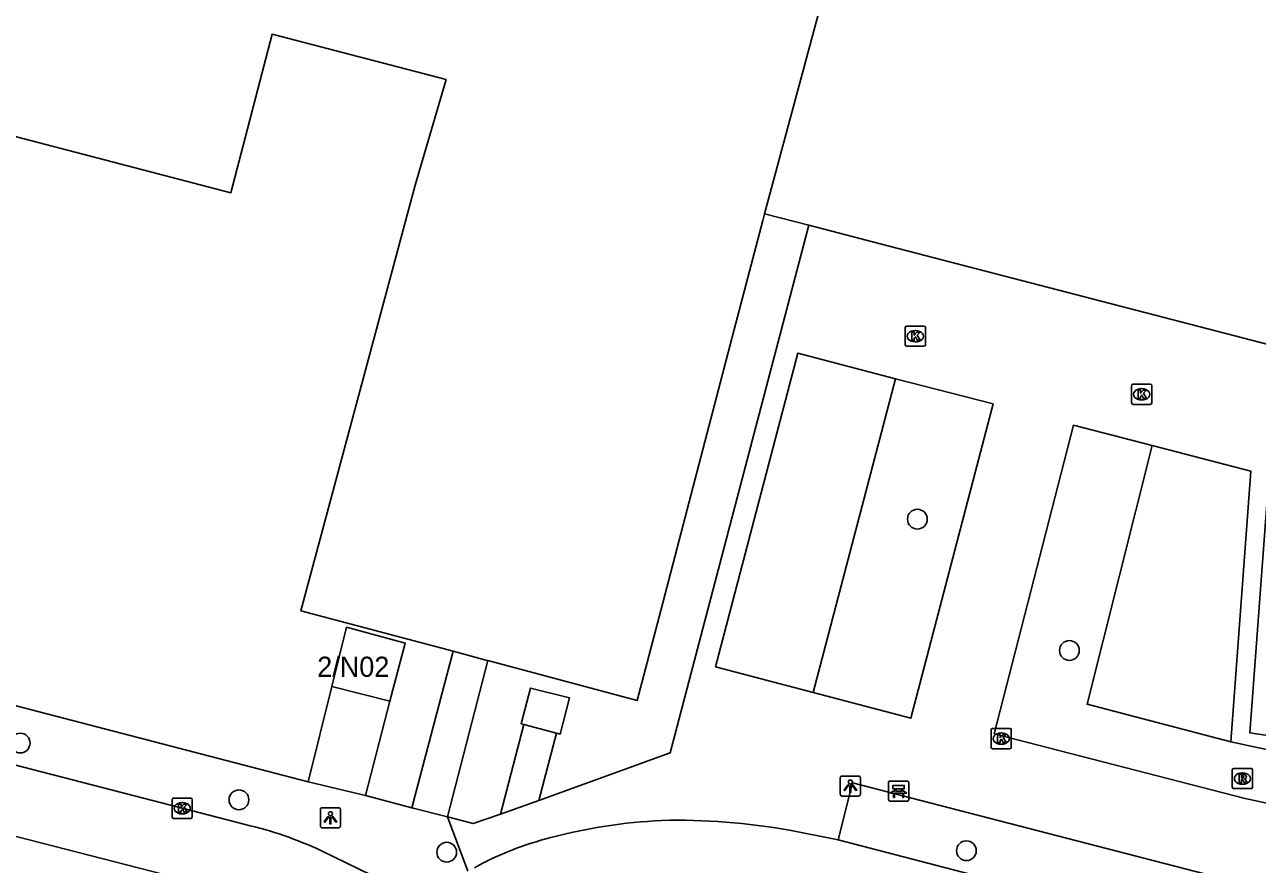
# Model space of a CAD drawing. Extents: x 163686 to 164493, y 382719 to 383870.
# Drawn here: x 164044.5 to 164105.5, y 383270.2 to 383311.7 of the extents above; entities that cross this region are included whole.
import ezdxf

# ---------------------------------------------------------------- set-up
doc = ezdxf.new("R2010")
doc.units = 0
for name, color, linetype in [('IMGEO_Bank', 7, 'Continuous'), ('IMGEO_Boom', 7, 'Continuous'), ('IMGEO_Groenvoorziening', 7, 'Continuous'), ('IMGEO_Kolk', 7, 'Continuous'), ('IMGEO_Lage_trafo', 7, 'Continuous'), ('IMGEO_Lichtpunt', 7, 'Continuous'), ('IMGEO_Pand', 7, 'Continuous'), ('IMGEO_Pand_nummerreeks', 7, 'Continuous'), ('IMGEO_Rijbaan_lokaal_open', 7, 'Continuous'), ('IMGEO_Rioolput', 7, 'Continuous'), ('IMGEO_Voetpad_open', 7, 'Continuous')]:
    doc.layers.add(name, color=color, linetype=linetype)

msp = doc.modelspace()

# ---------------------------------------------------------------- linework, layer by layer
at = {"layer": 'IMGEO_Bank'}
for p, q in [((164087.22, 383273.362), (164087.22, 383274.203)), ((164087.22, 383274.203), (164087.22, 383273.362)), ((164087.295, 383274.287), (164088.136, 383274.287)), ((164088.136, 383274.287), (164087.295, 383274.287)), ((164088.22, 383274.212), (164088.22, 383273.371)), ((164088.22, 383273.371), (164088.22, 383274.212)), ((164087.917, 383273.685), (164087.524, 383273.685)), ((164087.529, 383273.793), (164087.529, 383273.899)), ((164087.573, 383273.899), (164087.573, 383273.793)), ((164087.861, 383273.905), (164087.579, 383273.905)), ((164087.579, 383273.787), (164087.861, 383273.787)), ((164087.867, 383273.793), (164087.867, 383273.899)), ((164087.911, 383273.899), (164087.911, 383273.793)), ((164088.145, 383273.287), (164087.304, 383273.287)), ((164087.304, 383273.287), (164088.145, 383273.287))]:
    msp.add_line(p, q, dxfattribs=at)
for points in [[(164087.467, 383273.685), (164087.325, 383273.685), (164087.437, 383273.787), (164087.523, 383273.787)], [(164087.523, 383273.905), (164087.437, 383273.905), (164087.437, 383274.066), (164088, 383274.066), (164088, 383273.905), (164087.917, 383273.905)], [(164087.517, 383273.678), (164087.517, 383273.471), (164087.474, 383273.471), (164087.474, 383273.678)], [(164087.917, 383273.787), (164088, 383273.787), (164088.112, 383273.685), (164087.973, 383273.685)], [(164087.967, 383273.678), (164087.967, 383273.471), (164087.923, 383273.471), (164087.923, 383273.678)]]:
    msp.add_lwpolyline(points, dxfattribs=at)
for centre, radius, start, end in [((164087.298, 383274.209), 0.0779, 92.4484, 184.28452), ((164087.298, 383274.209), 0.0779, 92.4484, 184.28452), ((164088.142, 383274.209), 0.0779, 2.4484, 94.28452), ((164088.142, 383274.209), 0.0779, 2.4484, 94.28452), ((164087.467, 383273.678), 0.00671, 2.89567, 87.10433), ((164087.524, 383273.678), 0.00671, 92.89567, 177.10433), ((164087.522, 383273.898), 0.00671, 2.89567, 87.10433), ((164087.522, 383273.794), 0.00671, 272.89567, 357.10433), ((164087.579, 383273.898), 0.00671, 92.89567, 177.10433), ((164087.579, 383273.794), 0.00671, 182.89567, 267.10433), ((164087.861, 383273.898), 0.00671, 2.89567, 87.10433), ((164087.861, 383273.794), 0.00671, 272.89567, 357.10433), ((164087.918, 383273.898), 0.00671, 92.89567, 177.10433), ((164087.918, 383273.794), 0.00671, 182.89567, 267.10433), ((164087.916, 383273.678), 0.00671, 2.89567, 87.10433), ((164087.973, 383273.678), 0.00671, 92.89567, 177.10433), ((164087.298, 383273.365), 0.0779, 182.4484, 274.28452), ((164087.298, 383273.365), 0.0779, 182.4484, 274.28452), ((164088.142, 383273.365), 0.0779, 272.4484, 4.28452), ((164088.142, 383273.365), 0.0779, 272.4484, 4.28452)]:
    msp.add_arc(centre, radius, start, end, dxfattribs=at)
at = {"layer": 'IMGEO_Boom'}
for centre in [(164088.648, 383287.248), (164096.172, 383280.748), (164044.246, 383276.164), (164055.071, 383273.356), (164065.355, 383270.763), (164091.074, 383270.838)]:
    msp.add_circle(centre, 0.489, dxfattribs=at)
at = {"layer": 'IMGEO_Groenvoorziening'}
for points in [[(164087.565, 383294.203), (164083.497, 383278.668)], [(164100.264, 383290.889), (164097.05, 383278.083), (164104.165, 383276.221)]]:
    msp.add_lwpolyline(points, dxfattribs=at)
at = {"layer": 'IMGEO_Kolk'}
for p, q in [((164088.122, 383296.805), (164088.974, 383296.805)), ((164088.047, 383295.879), (164088.047, 383296.731)), ((164088.535, 383296.585), (164088.56, 383296.585)), ((164089.048, 383296.731), (164089.048, 383295.879)), ((164088.974, 383295.805), (164088.122, 383295.805)), ((164088.558, 383296.025), (164088.533, 383296.025)), ((164099.249, 383293.003), (164099.249, 383293.855)), ((164099.324, 383293.929), (164100.176, 383293.929)), ((164100.25, 383293.855), (164100.25, 383293.003)), ((164099.76, 383293.149), (164099.735, 383293.149)), ((164099.737, 383293.709), (164099.762, 383293.709)), ((164100.176, 383292.929), (164099.324, 383292.929)), ((164092.296, 383275.96), (164092.296, 383276.812)), ((164092.371, 383276.886), (164093.223, 383276.886)), ((164092.784, 383276.666), (164092.809, 383276.666)), ((164093.297, 383276.812), (164093.297, 383275.96)), ((164092.807, 383276.106), (164092.782, 383276.106)), ((164093.223, 383275.886), (164092.371, 383275.886)), ((164051.763, 383272.511), (164051.763, 383273.363)), ((164051.838, 383273.437), (164052.69, 383273.437)), ((164052.251, 383273.217), (164052.276, 383273.217)), ((164052.764, 383273.363), (164052.764, 383272.511)), ((164052.69, 383272.437), (164051.838, 383272.437)), ((164052.274, 383272.657), (164052.249, 383272.657))]:
    msp.add_line(p, q, dxfattribs=at)
for points in [[(164088.122, 383296.805), (164088.974, 383296.805)], [(164088.047, 383295.879), (164088.047, 383296.731)], [(164088.368, 383296.505), (164088.491, 383296.505), (164088.491, 383296.354), (164088.621, 383296.505), (164088.785, 383296.505), (164088.639, 383296.354), (164088.792, 383296.105), (164088.64, 383296.105), (164088.555, 383296.269), (164088.491, 383296.202), (164088.491, 383296.105), (164088.368, 383296.105), (164088.368, 383296.505)], [(164089.048, 383296.731), (164089.048, 383295.879)], [(164088.974, 383295.805), (164088.122, 383295.805)], [(164099.249, 383293.003), (164099.249, 383293.855)], [(164099.324, 383293.929), (164100.176, 383293.929)], [(164100.25, 383293.855), (164100.25, 383293.003)], [(164099.57, 383293.629), (164099.693, 383293.629), (164099.693, 383293.478), (164099.823, 383293.629), (164099.987, 383293.629), (164099.841, 383293.478), (164099.994, 383293.229), (164099.842, 383293.229), (164099.757, 383293.393), (164099.693, 383293.326), (164099.693, 383293.229), (164099.57, 383293.229), (164099.57, 383293.629)], [(164100.176, 383292.929), (164099.324, 383292.929)], [(164092.296, 383275.96), (164092.296, 383276.812)], [(164092.371, 383276.886), (164093.223, 383276.886)], [(164093.297, 383276.812), (164093.297, 383275.96)], [(164092.617, 383276.586), (164092.74, 383276.586), (164092.74, 383276.435), (164092.87, 383276.586), (164093.034, 383276.586), (164092.888, 383276.435), (164093.041, 383276.186), (164092.889, 383276.186), (164092.804, 383276.35), (164092.74, 383276.283), (164092.74, 383276.186), (164092.617, 383276.186), (164092.617, 383276.586)], [(164093.223, 383275.886), (164092.371, 383275.886)], [(164051.763, 383272.511), (164051.763, 383273.363)], [(164051.838, 383273.437), (164052.69, 383273.437)], [(164052.084, 383273.137), (164052.207, 383273.137), (164052.207, 383272.986), (164052.337, 383273.137), (164052.501, 383273.137), (164052.355, 383272.986), (164052.508, 383272.737), (164052.356, 383272.737), (164052.271, 383272.901), (164052.207, 383272.834), (164052.207, 383272.737), (164052.084, 383272.737), (164052.084, 383273.137)], [(164052.764, 383273.363), (164052.764, 383272.511)], [(164052.69, 383272.437), (164051.838, 383272.437)]]:
    msp.add_lwpolyline(points, dxfattribs=at)
for centre, start, end in [((164088.124, 383296.729), 91.55205, 178.44795), ((164088.124, 383296.729), 91.55205, 178.44795), ((164088.972, 383296.729), 1.55205, 88.44795), ((164088.972, 383296.729), 1.55205, 88.44795), ((164088.124, 383295.881), 181.55205, 268.44795), ((164088.124, 383295.881), 181.55205, 268.44795), ((164088.972, 383295.881), 271.55205, 358.44795), ((164088.972, 383295.881), 271.55205, 358.44795), ((164099.326, 383293.853), 91.55205, 178.44795), ((164099.326, 383293.853), 91.55205, 178.44795), ((164100.174, 383293.853), 1.55205, 88.44795), ((164100.174, 383293.853), 1.55205, 88.44795), ((164099.326, 383293.005), 181.55205, 268.44795), ((164099.326, 383293.005), 181.55205, 268.44795), ((164100.174, 383293.005), 271.55205, 358.44795), ((164100.174, 383293.005), 271.55205, 358.44795), ((164092.373, 383276.81), 91.55205, 178.44795), ((164092.373, 383276.81), 91.55205, 178.44795), ((164093.221, 383276.81), 1.55205, 88.44795), ((164093.221, 383276.81), 1.55205, 88.44795), ((164092.373, 383275.962), 181.55205, 268.44795), ((164092.373, 383275.962), 181.55205, 268.44795), ((164093.221, 383275.962), 271.55205, 358.44795), ((164093.221, 383275.962), 271.55205, 358.44795), ((164051.84, 383273.361), 91.55205, 178.44795), ((164051.84, 383273.361), 91.55205, 178.44795), ((164052.688, 383273.361), 1.55205, 88.44795), ((164052.688, 383273.361), 1.55205, 88.44795), ((164051.84, 383272.513), 181.55205, 268.44795), ((164051.84, 383272.513), 181.55205, 268.44795), ((164052.688, 383272.513), 271.55205, 358.44795), ((164052.688, 383272.513), 271.55205, 358.44795)]:
    msp.add_arc(centre, 0.0765, start, end, dxfattribs=at)
for centre, major_axis, ratio, start_param, end_param in [((164088.534, 383296.305), (-0.387, 0.002), 0.722429, 4.712389, 7.853982), ((164088.559, 383296.305), (-0.39, 0.002), 0.717154, 1.570796, 4.712389), ((164099.736, 383293.429), (-0.387, 0.002), 0.722429, 4.712389, 7.853982), ((164099.761, 383293.429), (-0.39, 0.002), 0.717154, 1.570796, 4.712389), ((164092.783, 383276.386), (-0.387, 0.002), 0.722429, 4.712389, 7.853982), ((164092.808, 383276.386), (-0.39, 0.002), 0.717154, 1.570796, 4.712389), ((164052.25, 383272.937), (-0.387, 0.002), 0.722429, 4.712389, 7.853982), ((164052.275, 383272.937), (-0.39, 0.002), 0.717154, 1.570796, 4.712389)]:
    msp.add_ellipse(centre, major_axis=major_axis, ratio=ratio, start_param=start_param, end_param=end_param, dxfattribs=at)
at = {"layer": 'IMGEO_Lage_trafo'}
for points in [[(164070.787, 383276.662), (164070.976, 383276.612), (164071.436, 383278.397), (164069.494, 383278.888), (164069.033, 383277.119), (164069.166, 383277.085)], [(164069.166, 383277.085), (164070.787, 383276.662)]]:
    msp.add_lwpolyline(points, dxfattribs=at)
at = {"layer": 'IMGEO_Lichtpunt'}
for p, q in [((164084.832, 383274.439), (164084.832, 383273.632)), ((164084.832, 383274.439), (164084.832, 383273.632)), ((164085.734, 383274.534), (164084.926, 383274.534)), ((164085.734, 383274.534), (164084.926, 383274.534)), ((164085.828, 383273.632), (164085.828, 383274.439)), ((164085.828, 383273.632), (164085.828, 383274.439)), ((164084.926, 383273.538), (164085.734, 383273.538)), ((164084.926, 383273.538), (164085.734, 383273.538)), ((164059.1, 383272.87), (164059.1, 383272.063)), ((164059.1, 383272.87), (164059.1, 383272.063)), ((164060.002, 383272.965), (164059.194, 383272.965)), ((164060.002, 383272.965), (164059.194, 383272.965)), ((164060.096, 383272.063), (164060.096, 383272.87)), ((164060.096, 383272.063), (164060.096, 383272.87)), ((164059.194, 383271.969), (164060.002, 383271.969)), ((164059.194, 383271.969), (164060.002, 383271.969))]:
    msp.add_line(p, q, dxfattribs=at)
for points in [[(164085.206, 383274.103), (164085.245, 383274.075), (164085.057, 383273.813), (164085.019, 383273.84), (164085.206, 383274.103)], [(164085.308, 383274.055), (164085.355, 383274.055), (164085.355, 383273.733), (164085.308, 383273.733), (164085.308, 383274.055)], [(164085.418, 383274.075), (164085.456, 383274.102), (164085.643, 383273.84), (164085.604, 383273.812), (164085.418, 383274.075)], [(164059.474, 383272.534), (164059.513, 383272.506), (164059.325, 383272.244), (164059.287, 383272.271), (164059.474, 383272.534)], [(164059.576, 383272.486), (164059.623, 383272.486), (164059.623, 383272.164), (164059.576, 383272.164), (164059.576, 383272.486)], [(164059.686, 383272.506), (164059.724, 383272.533), (164059.911, 383272.271), (164059.872, 383272.243), (164059.686, 383272.506)]]:
    msp.add_lwpolyline(points, dxfattribs=at)
for centre in [(164085.331, 383274.237), (164059.599, 383272.668)]:
    msp.add_circle(centre, 0.0994, dxfattribs=at)
for centre, start, end in [((164084.926, 383274.439), 90, 180), ((164084.926, 383274.439), 90, 180), ((164085.734, 383274.439), 0, 90), ((164085.734, 383274.439), 0, 90), ((164084.926, 383273.632), 180, 270), ((164084.926, 383273.632), 180, 270), ((164085.734, 383273.632), 270, 0), ((164085.734, 383273.632), 270, 360), ((164059.194, 383272.87), 90, 180), ((164059.194, 383272.87), 90, 180), ((164060.002, 383272.87), 0, 90), ((164060.002, 383272.87), 0, 90), ((164059.194, 383272.063), 180, 270), ((164059.194, 383272.063), 180, 270), ((164060.002, 383272.063), 270, 0), ((164060.002, 383272.063), 270, 360)]:
    msp.add_arc(centre, 0.0946, start, end, dxfattribs=at)
at = {"layer": 'IMGEO_Pand'}
for points in [[(164081.08, 383302.369), (164085.894, 383320.243)], [(164021.899, 383308.821), (164020.152, 383302.06), (164019.711, 383302.175), (164018.553, 383297.744), (164017.022, 383291.418), (164024.089, 383289.575), (164023.976, 383289.143), (164031.005, 383287.313), (164032.692, 383293.785), (164032.904, 383293.73), (164034.181, 383298.631), (164033.987, 383298.681), (164035.381, 383304.029), (164042.605, 383302.146), (164043.68, 383306.268), (164054.663, 383303.405), (164056.708, 383311.253), (164065.321, 383309.008), (164063.787, 383303.785), (164058.138, 383282.714), (164065.668, 383280.706)], [(164067.392, 383280.246), (164074.785, 383278.275), (164075.946, 383282.721), (164077.354, 383288.108), (164079.582, 383296.636), (164080.993, 383302.035), (164081.08, 383302.369)], [(164081.08, 383302.369), (164083.28, 383301.798)], [(164152.837, 383269.576), (164105.106, 383276.669), (164106.517, 383295.769), (164087.253, 383300.767), (164083.28, 383301.798)], [(164059.667, 383278.962), (164060.402, 383281.896), (164063.305, 383281.113), (164062.545, 383278.234)], [(164065.668, 383280.706), (164067.289, 383280.274), (164067.392, 383280.246)], [(164059.667, 383278.962), (164062.545, 383278.234)]]:
    msp.add_lwpolyline(points, dxfattribs=at)
at = {"layer": 'IMGEO_Rijbaan_lokaal_open'}
for points in [[(164055.378, 383272.13), (164052.264, 383272.937), (164031.494, 383278.301), (164015.076, 383282.518), (164011.925, 383283.292), (164011.829, 383283.326)], [(164011.467, 383279.904), (164053.742, 383269.042)], [(164082.321, 383271.854), (164084.726, 383271.367)], [(164124.347, 383261.058), (164084.726, 383271.367)], [(164062.208, 383269.347), (164059.15, 383270.834)]]:
    msp.add_lwpolyline(points, dxfattribs=at)
for centre, radius, start, end in [((164051.312, 383254.16), 18.424, 64.8242, 77.25196), ((164077.303, 383245.623), 26.743, 92.8292, 104.71034), ((164076.751, 383240.393), 31.95, 79.96038, 91.37772), ((164074.489, 383255.877), 16.112, 104.29203, 118.7982)]:
    msp.add_arc(centre, radius, start, end, dxfattribs=at)
at = {"layer": 'IMGEO_Rioolput'}
for p, q in [((164104.234, 383273.982), (164104.234, 383274.834)), ((164104.309, 383274.908), (164105.161, 383274.908)), ((164105.235, 383274.834), (164105.235, 383273.982)), ((164104.722, 383274.688), (164104.747, 383274.688)), ((164105.161, 383273.908), (164104.309, 383273.908)), ((164104.745, 383274.128), (164104.72, 383274.128))]:
    msp.add_line(p, q, dxfattribs=at)
for points in [[(164104.234, 383273.982), (164104.234, 383274.834)], [(164104.309, 383274.908), (164105.161, 383274.908)], [(164105.235, 383274.834), (164105.235, 383273.982)], [(164104.823, 383274.606), (164104.571, 383274.608), (164104.571, 383274.208)], [(164104.571, 383274.208), (164104.695, 383274.208), (164104.695, 383274.37), (164104.706, 383274.37)], [(164104.749, 383274.527), (164104.695, 383274.527), (164104.695, 383274.446)], [(164104.695, 383274.446), (164104.747, 383274.446)], [(164104.753, 383274.341), (164104.824, 383274.208), (164104.964, 383274.208), (164104.899, 383274.334)], [(164105.161, 383273.908), (164104.309, 383273.908)]]:
    msp.add_lwpolyline(points, dxfattribs=at)
for centre, radius, start, end in [((164104.311, 383274.832), 0.0765, 91.55205, 178.44795), ((164104.311, 383274.832), 0.0765, 91.55205, 178.44795), ((164105.159, 383274.832), 0.0765, 1.55205, 88.44795), ((164105.159, 383274.832), 0.0765, 1.55205, 88.44795), ((164104.705, 383274.317), 0.0533, 26.02933, 88.69889), ((164104.731, 383274.635), 0.19, 274.7715, 282.96867), ((164104.755, 383274.431), 0.0964, 77.00612, 93.18647), ((164104.769, 383274.488), 0.0378, 276.66336, 79.67722), ((164104.822, 383274.496), 0.109, 350.36119, 89.41601), ((164104.82, 383274.496), 0.112, 277.58423, 350.98172), ((164104.804, 383274.281), 0.108, 29.51342, 73.79051), ((164104.311, 383273.984), 0.0765, 181.55205, 268.44795), ((164104.311, 383273.984), 0.0765, 181.55205, 268.44795), ((164105.159, 383273.984), 0.0765, 271.55205, 358.44795), ((164105.159, 383273.984), 0.0765, 271.55205, 358.44795)]:
    msp.add_arc(centre, radius, start, end, dxfattribs=at)
for centre, major_axis, ratio, start_param, end_param in [((164104.721, 383274.408), (-0.387, 0.002), 0.722429, 4.712389, 7.853982), ((164104.746, 383274.408), (-0.39, 0.002), 0.717154, 1.570796, 4.712389)]:
    msp.add_ellipse(centre, major_axis=major_axis, ratio=ratio, start_param=start_param, end_param=end_param, dxfattribs=at)
at = {"layer": 'IMGEO_Voetpad_open'}
for points in [[(164017.232, 383310.024), (164014.402, 383299.044), (164014.134, 383299.11), (164010.9, 383286.544), (164022.368, 383283.603), (164022.422, 383283.756), (164039.617, 383279.299), (164039.587, 383279.162), (164058.5, 383274.241)], [(164083.28, 383301.798), (164076.416, 383275.682), (164069.907, 383273.328)], [(164083.497, 383278.668), (164078.661, 383279.939), (164082.726, 383295.459), (164087.565, 383294.203)], [(164087.565, 383294.203), (164092.391, 383292.951), (164088.328, 383277.399), (164083.497, 383278.668)], [(164157.09, 383262.182), (164104.87, 383273.428), (164092.452, 383276.624), (164096.377, 383291.894), (164100.264, 383290.889)], [(164100.264, 383290.889), (164105.146, 383289.627), (164104.165, 383276.221)], [(164063.626, 383272.96), (164065.668, 383280.706)], [(164065.393, 383272.51), (164067.392, 383280.246)], [(164058.5, 383274.241), (164059.667, 383278.962)], [(164062.545, 383278.234), (164061.339, 383273.563)], [(164069.166, 383277.085), (164068.019, 383272.649)], [(164069.907, 383273.328), (164070.787, 383276.662)], [(164104.165, 383276.221), (164144.47, 383267.553), (164152.429, 383266.819)], [(164058.5, 383274.241), (164061.339, 383273.563)], [(164084.726, 383271.367), (164085.439, 383274.191), (164125.123, 383263.925), (164124.347, 383261.058)], [(164061.339, 383273.563), (164063.626, 383272.96)], [(164069.907, 383273.328), (164068.019, 383272.649)], [(164063.626, 383272.96), (164065.393, 383272.51)], [(164068.019, 383272.649), (164066.67, 383272.184), (164065.393, 383272.51)], [(164065.393, 383272.51), (164066.402, 383269.822)]]:
    msp.add_lwpolyline(points, dxfattribs=at)

# ---------------------------------------------------------------- texts
at = {"layer": 'IMGEO_Pand_nummerreeks'}
msp.add_text('2/N02', height=1, rotation=0, dxfattribs=at).set_placement((164058.946, 383279.442))

doc.saveas('drawing.dxf')
